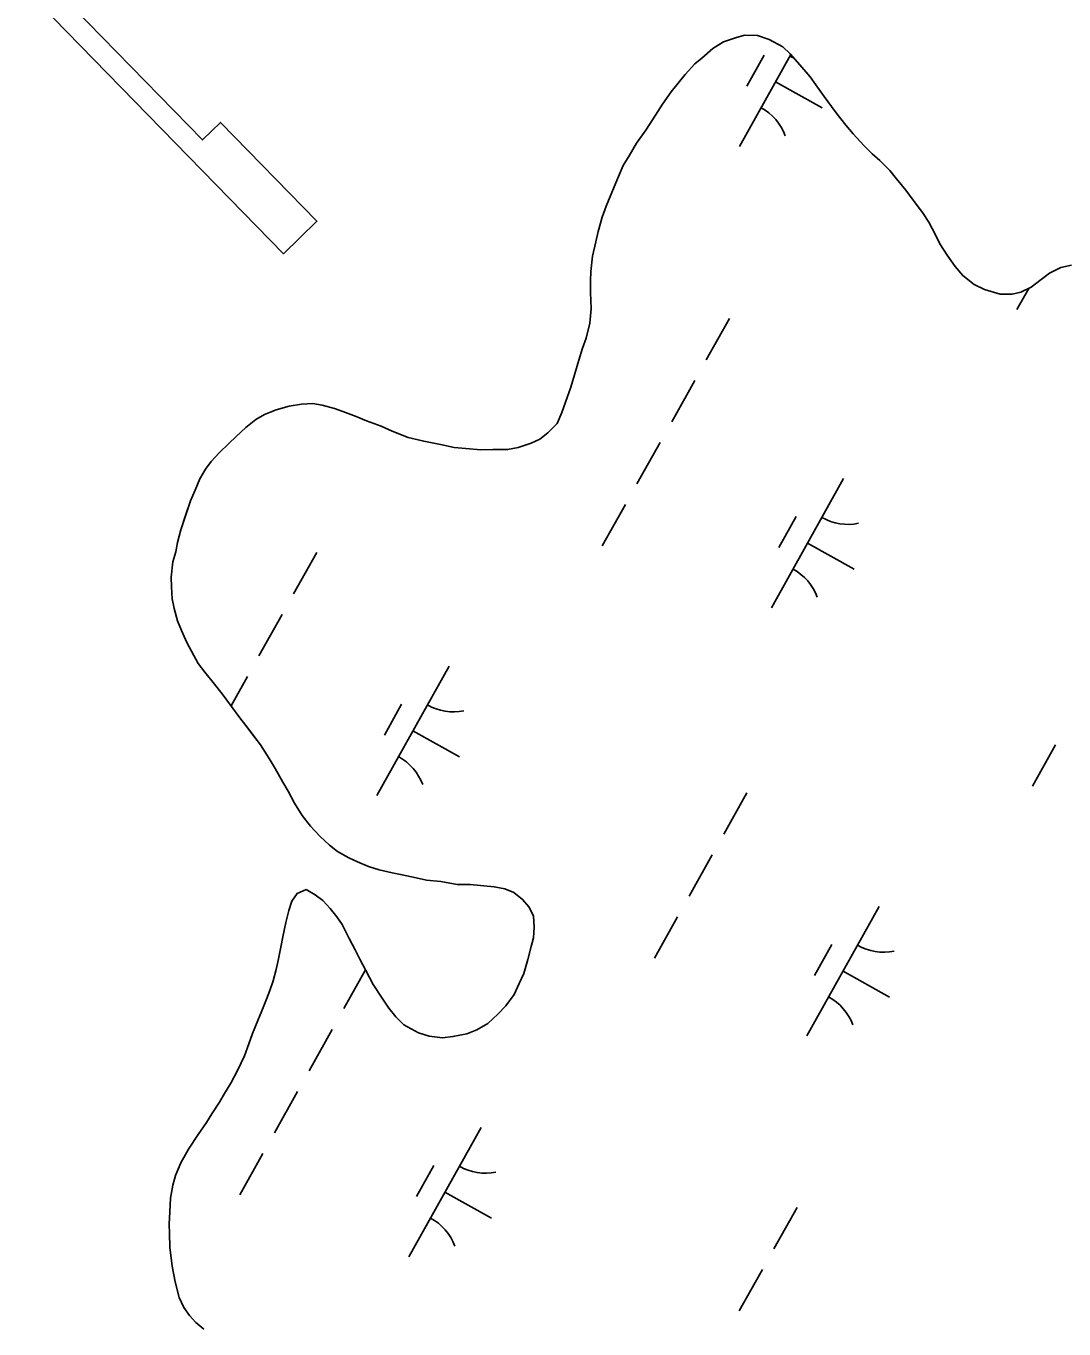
# Model space of a CAD drawing. Extents: x 3923531 to 3943530, y 207391 to 229799.
# Drawn here: x 3936305.8 to 3936656.2, y 214160.2 to 214600 of the extents above; entities that cross this region are included whole.
import ezdxf

# ---------------------------------------------------------------- set-up
doc = ezdxf.new("R2010")
doc.units = 0
for name, color, linetype in [('V-CHAN-DOCK', 7, 'Continuous'), ('V-TOPO-SHOR', 7, 'Continuous'), ('V-WETL-SWMP', 7, 'Continuous')]:
    doc.layers.add(name, color=color, linetype=linetype)

msp = doc.modelspace()

# ---------------------------------------------------------------- linework, layer by layer
at = {"layer": 'V-CHAN-DOCK'}
msp.add_lwpolyline([(3936305.78, 214612.24), (3936392.65, 214523.14), (3936403.95, 214534.15), (3936371.41, 214567.53), (3936365.34, 214561.61), (3936316.95, 214611.24)], dxfattribs=at)
at = {"layer": 'V-TOPO-SHOR'}
for points in [[(3936396.45, 214337.62), (3936394.31, 214341.73), (3936392.45, 214344.8), (3936389.88, 214349.34), (3936387.88, 214352.71), (3936384.88, 214357.4), (3936381.86, 214361.36), (3936380, 214363.86), (3936377.99, 214366.5), (3936375.12, 214370.32), (3936371.97, 214374.58), (3936369.38, 214377.81), (3936366.08, 214381.92), (3936363.93, 214384.85), (3936361.64, 214388.96), (3936360.07, 214391.88), (3936358.23, 214395.98), (3936356.95, 214399.2), (3936355.83, 214403.43), (3936355.14, 214406.64), (3936354.9, 214410.72), (3936354.79, 214413.92), (3936355.28, 214419.16), (3936356.33, 214422.49), (3936356.95, 214425.69), (3936358.02, 214429.9), (3936359.52, 214434.4), (3936361.33, 214439.76), (3936362.82, 214443.38), (3936364.47, 214447.15), (3936366.4, 214450.48), (3936368.32, 214453.08), (3936370.97, 214455.96), (3936374.2, 214459.12), (3936376.71, 214461.42), (3936379.94, 214464.45), (3936383.32, 214467.18), (3936386.25, 214468.89), (3936390.2, 214470.45), (3936394.58, 214471.71), (3936398.81, 214472.39), (3936402.59, 214472.64), (3936405.79, 214472.02), (3936409.85, 214470.96), (3936412.75, 214469.91), (3936417.25, 214468.26), (3936420.72, 214466.76), (3936425.65, 214464.96), (3936429.42, 214463.32), (3936434.78, 214461.08), (3936440.01, 214459.86), (3936445.67, 214458.77), (3936450.32, 214457.7), (3936454.25, 214457.37), (3936459.34, 214457.02), (3936463.41, 214457.12), (3936468.36, 214457.07), (3936471.86, 214457.76), (3936476.25, 214459.17), (3936479.17, 214460.59), (3936481.96, 214462.74), (3936485.05, 214465.91), (3936486.7, 214469.53), (3936487.9, 214473.01), (3936489.7, 214478.09), (3936490.91, 214482.29), (3936492.42, 214487.23), (3936493.63, 214491.29), (3936494.83, 214494.62), (3936496.05, 214499.71), (3936496.54, 214504.65), (3936496.31, 214510.04), (3936496.35, 214513.97), (3936496.39, 214517.17), (3936497.03, 214522.4), (3936498.1, 214527.19), (3936498.87, 214530.68), (3936500.23, 214535.47), (3936501.58, 214539.24), (3936503.52, 214543.88), (3936505.47, 214548.51), (3936507.41, 214553), (3936509.34, 214556.18), (3936511.86, 214560.52), (3936514.96, 214564.85), (3936518.22, 214569.91), (3936520.59, 214573.67), (3936523.55, 214577.86), (3936526.35, 214581.32), (3936528.27, 214583.63), (3936531.51, 214587.24), (3936533.86, 214589.25), (3936537.68, 214592.41), (3936541.2, 214594.7), (3936545.29, 214596.11), (3936548.36, 214596.95), (3936552.73, 214596.9), (3936556.64, 214595.55), (3936561.27, 214593.02), (3936563.72, 214590.67), (3936567.03, 214586.99)], [(3936567.03, 214586.99), (3936570.48, 214582.88), (3936572.34, 214580.24), (3936575.21, 214576.27), (3936577.64, 214572.9), (3936579.65, 214570.26), (3936582.52, 214566.58), (3936584.97, 214563.65), (3936588.56, 214559.68), (3936591.44, 214556.88), (3936594.04, 214554.67), (3936597.35, 214551.28), (3936599.65, 214548.49), (3936602.81, 214544.67), (3936605.25, 214541.3), (3936608.4, 214537.04), (3936610.55, 214533.82), (3936612.83, 214529.57), (3936614.25, 214526.5), (3936616.69, 214522.69), (3936619.41, 214518.87), (3936622, 214515.79), (3936625.89, 214512.83), (3936629.37, 214511.05), (3936634.59, 214509.53), (3936638.67, 214509.49), (3936641.58, 214510.18), (3936645.1, 214511.89), (3936648.47, 214514.48), (3936651.26, 214516.63), (3936655.07, 214518.48), (3936658.72, 214519.31)], [(3936365.82, 214160.08), (3936363.08, 214162.3), (3936360.92, 214164.65), (3936359.06, 214167.44), (3936357.49, 214170.8), (3936356.1, 214176.06), (3936355.14, 214181.31), (3936354.33, 214187.72), (3936354.24, 214192.38), (3936354.13, 214195.58), (3936354.32, 214199.66), (3936354.52, 214204.31), (3936355.29, 214208.67), (3936356.2, 214212.01), (3936357.99, 214216.21), (3936360.67, 214220.84), (3936363.92, 214225.75), (3936366.73, 214229.8), (3936368.51, 214232.83), (3936371.03, 214236.74), (3936372.81, 214239.63), (3936374.89, 214243.1), (3936377.26, 214247.59), (3936379.5, 214252.36), (3936381, 214256.42), (3936382.2, 214259.9), (3936384, 214264.25), (3936385.34, 214267.58), (3936386.99, 214271.5), (3936388.04, 214274.4), (3936389.24, 214277.73), (3936390.16, 214281.51), (3936390.92, 214284.55), (3936391.84, 214289.06), (3936392.46, 214292.54), (3936393.53, 214297.33), (3936394.45, 214301.4), (3936395.5, 214304.59), (3936397.28, 214307.19), (3936400.35, 214308.47), (3936403.39, 214306.69), (3936405.99, 214304.77), (3936408.43, 214302.12), (3936410.73, 214299.33), (3936412.45, 214296.69), (3936414.87, 214292.01), (3936416.87, 214288.2), (3936418.43, 214284.98), (3936420.43, 214281.17), (3936423, 214276.49), (3936426, 214271.8), (3936428.29, 214268.42), (3936430.59, 214265.49), (3936433.33, 214262.84), (3936438.25, 214260.16), (3936441.87, 214258.96), (3936446.38, 214258.47), (3936449.88, 214258.87), (3936454.54, 214259.84), (3936457.91, 214261.11), (3936461.72, 214263.25), (3936465.1, 214266.42), (3936467.75, 214269.3), (3936470.56, 214273.05), (3936472.2, 214276.82), (3936473.84, 214280.15), (3936475.2, 214284.94), (3936476.27, 214289.29), (3936477.03, 214292.19), (3936477.36, 214295.83), (3936477.11, 214299.62), (3936475.54, 214302.69), (3936473.39, 214305.19), (3936470.5, 214307.55), (3936467.46, 214308.75), (3936463.83, 214309.37), (3936459.17, 214309.86), (3936455.68, 214310.19), (3936451.31, 214310.24), (3936445.8, 214311.17), (3936441, 214311.66), (3936437.51, 214312.43), (3936432.72, 214313.5), (3936429.38, 214314.12), (3936425.02, 214315.18), (3936421.4, 214316.24), (3936417.63, 214317.89), (3936414.73, 214319.23), (3936410.97, 214321.31), (3936408.23, 214323.52), (3936405.06, 214326.47), (3936401.75, 214329.85), (3936399.02, 214333.52), (3936396.45, 214337.62)]]:
    msp.add_lwpolyline(points, dxfattribs=at)
at = {"layer": 'V-WETL-SWMP'}
for p, q in [((3936537.68, 214592.41), (3936541.2, 214594.7)), ((3936541.2, 214594.7), (3936545.29, 214596.11)), ((3936545.29, 214596.11), (3936548.36, 214596.95)), ((3936548.36, 214596.95), (3936552.73, 214596.9)), ((3936552.73, 214596.9), (3936556.64, 214595.55)), ((3936556.64, 214595.55), (3936561.27, 214593.02)), ((3936531.51, 214587.24), (3936533.86, 214589.25)), ((3936533.86, 214589.25), (3936537.68, 214592.41)), ((3936563.94, 214590.42), (3936546.59, 214559.37)), ((3936554.97, 214590.2), (3936549.12, 214579.72)), ((3936561.27, 214593.02), (3936563.72, 214590.67)), ((3936563.72, 214590.67), (3936567.03, 214586.99)), ((3936528.27, 214583.63), (3936531.51, 214587.24)), ((3936567.03, 214586.99), (3936570.48, 214582.88)), ((3936523.55, 214577.86), (3936526.35, 214581.32)), ((3936526.35, 214581.32), (3936528.27, 214583.63)), ((3936558.78, 214581.2), (3936574.5, 214572.42)), ((3936570.48, 214582.88), (3936572.34, 214580.24)), ((3936520.59, 214573.67), (3936523.55, 214577.86)), ((3936572.34, 214580.24), (3936575.21, 214576.27)), ((3936575.21, 214576.27), (3936577.65, 214572.9)), ((3936518.22, 214569.91), (3936520.59, 214573.67)), ((3936577.65, 214572.9), (3936579.65, 214570.26)), ((3936514.96, 214564.85), (3936518.22, 214569.91)), ((3936579.65, 214570.26), (3936582.52, 214566.59)), ((3936511.86, 214560.52), (3936514.96, 214564.85)), ((3936582.52, 214566.59), (3936584.97, 214563.65)), ((3936584.97, 214563.65), (3936588.56, 214559.68)), ((3936509.34, 214556.18), (3936511.86, 214560.52)), ((3936588.56, 214559.68), (3936591.44, 214556.88)), ((3936507.41, 214553), (3936509.34, 214556.18)), ((3936591.44, 214556.88), (3936594.04, 214554.67)), ((3936594.04, 214554.67), (3936597.35, 214551.28)), ((3936505.47, 214548.51), (3936507.41, 214553)), ((3936597.35, 214551.28), (3936599.65, 214548.49)), ((3936503.52, 214543.87), (3936505.47, 214548.51)), ((3936599.65, 214548.49), (3936602.81, 214544.67)), ((3936501.58, 214539.24), (3936503.52, 214543.87)), ((3936602.81, 214544.67), (3936605.25, 214541.3)), ((3936605.25, 214541.3), (3936608.4, 214537.04)), ((3936500.23, 214535.47), (3936501.58, 214539.24)), ((3936608.4, 214537.04), (3936610.55, 214533.82)), ((3936498.87, 214530.68), (3936500.23, 214535.47)), ((3936610.55, 214533.82), (3936612.83, 214529.57)), ((3936498.1, 214527.19), (3936498.87, 214530.68)), ((3936612.83, 214529.57), (3936614.25, 214526.5)), ((3936497.03, 214522.4), (3936498.1, 214527.19)), ((3936614.25, 214526.5), (3936616.69, 214522.69)), ((3936496.39, 214517.17), (3936497.03, 214522.4)), ((3936616.69, 214522.69), (3936619.41, 214518.87)), ((3936619.41, 214518.87), (3936622, 214515.79)), ((3936655.07, 214518.48), (3936658.72, 214519.31)), ((3936496.35, 214513.97), (3936496.39, 214517.17)), ((3936622, 214515.79), (3936625.89, 214512.83)), ((3936645.1, 214511.89), (3936648.47, 214514.48)), ((3936648.47, 214514.48), (3936651.26, 214516.63)), ((3936651.26, 214516.63), (3936655.07, 214518.48)), ((3936496.31, 214510.04), (3936496.35, 214513.97)), ((3936496.54, 214504.65), (3936496.31, 214510.04)), ((3936625.89, 214512.83), (3936629.37, 214511.05)), ((3936629.37, 214511.05), (3936634.59, 214509.53)), ((3936638.67, 214509.49), (3936641.58, 214510.18)), ((3936644.26, 214511.49), (3936640.3, 214504.39)), ((3936641.58, 214510.18), (3936645.1, 214511.89)), ((3936634.59, 214509.53), (3936638.67, 214509.49)), ((3936496.05, 214499.71), (3936496.54, 214504.65)), ((3936543.24, 214501.34), (3936535.43, 214487.38)), ((3936494.83, 214494.62), (3936496.05, 214499.71)), ((3936493.63, 214491.29), (3936494.83, 214494.62)), ((3936492.42, 214487.23), (3936493.63, 214491.29)), ((3936490.91, 214482.29), (3936492.42, 214487.23)), ((3936489.7, 214478.09), (3936490.91, 214482.29)), ((3936531.53, 214480.39), (3936523.73, 214466.42)), ((3936487.9, 214473.01), (3936489.7, 214478.09)), ((3936386.25, 214468.89), (3936390.2, 214470.45)), ((3936390.2, 214470.45), (3936394.58, 214471.71)), ((3936394.58, 214471.71), (3936398.81, 214472.39)), ((3936398.81, 214472.39), (3936402.59, 214472.64)), ((3936402.59, 214472.64), (3936405.79, 214472.02)), ((3936405.79, 214472.02), (3936409.85, 214470.96)), ((3936409.85, 214470.96), (3936412.75, 214469.91)), ((3936486.7, 214469.53), (3936487.9, 214473.01)), ((3936379.94, 214464.45), (3936383.32, 214467.18)), ((3936383.32, 214467.18), (3936386.25, 214468.89)), ((3936412.75, 214469.91), (3936417.25, 214468.26)), ((3936417.25, 214468.26), (3936420.72, 214466.76)), ((3936420.72, 214466.76), (3936425.65, 214464.96)), ((3936485.05, 214465.91), (3936486.7, 214469.53)), ((3936376.71, 214461.43), (3936379.94, 214464.45)), ((3936425.65, 214464.96), (3936429.42, 214463.32)), ((3936429.42, 214463.32), (3936434.78, 214461.08)), ((3936479.17, 214460.59), (3936481.96, 214462.74)), ((3936481.96, 214462.74), (3936485.05, 214465.91)), ((3936370.97, 214455.96), (3936374.21, 214459.12)), ((3936374.21, 214459.12), (3936376.71, 214461.43)), ((3936434.78, 214461.08), (3936440.01, 214459.86)), ((3936440.01, 214459.86), (3936445.67, 214458.77)), ((3936445.67, 214458.77), (3936450.32, 214457.7)), ((3936450.32, 214457.7), (3936454.25, 214457.37)), ((3936454.25, 214457.37), (3936459.34, 214457.02)), ((3936468.36, 214457.07), (3936471.86, 214457.76)), ((3936471.86, 214457.76), (3936476.25, 214459.17)), ((3936476.25, 214459.17), (3936479.17, 214460.59)), ((3936519.83, 214459.44), (3936512.02, 214445.47)), ((3936366.4, 214450.48), (3936368.32, 214453.07)), ((3936368.32, 214453.07), (3936370.97, 214455.96)), ((3936459.34, 214457.02), (3936463.41, 214457.12)), ((3936463.41, 214457.12), (3936468.36, 214457.07)), ((3936364.47, 214447.15), (3936366.4, 214450.48)), ((3936362.82, 214443.38), (3936364.47, 214447.15)), ((3936581.79, 214447.25), (3936557.4, 214403.6)), ((3936359.52, 214434.39), (3936361.33, 214439.76)), ((3936361.33, 214439.76), (3936362.82, 214443.38)), ((3936508.12, 214438.49), (3936500.32, 214424.52)), ((3936358.02, 214429.9), (3936359.52, 214434.39)), ((3936565.78, 214434.43), (3936559.93, 214423.95)), ((3936356.95, 214425.69), (3936358.02, 214429.9)), ((3936355.28, 214419.16), (3936356.33, 214422.49)), ((3936356.33, 214422.49), (3936356.95, 214425.69)), ((3936403.91, 214422.3), (3936396.1, 214408.34)), ((3936569.59, 214425.43), (3936585.31, 214416.65)), ((3936354.78, 214413.92), (3936355.28, 214419.16)), ((3936354.9, 214410.72), (3936354.78, 214413.92)), ((3936355.14, 214406.64), (3936354.9, 214410.72)), ((3936355.83, 214403.43), (3936355.14, 214406.64)), ((3936356.95, 214399.2), (3936355.83, 214403.43)), ((3936392.2, 214401.35), (3936384.4, 214387.38)), ((3936358.23, 214395.98), (3936356.95, 214399.2)), ((3936360.07, 214391.88), (3936358.23, 214395.98)), ((3936361.64, 214388.96), (3936360.07, 214391.88)), ((3936363.93, 214384.85), (3936361.64, 214388.96)), ((3936366.08, 214381.92), (3936363.93, 214384.85)), ((3936448.58, 214383.94), (3936424.2, 214340.29)), ((3936369.38, 214377.81), (3936366.08, 214381.92)), ((3936380.5, 214380.4), (3936374.97, 214370.52)), ((3936371.96, 214374.58), (3936369.38, 214377.81)), ((3936375.12, 214370.32), (3936371.96, 214374.58)), ((3936377.99, 214366.5), (3936375.12, 214370.32)), ((3936432.58, 214371.11), (3936426.73, 214360.64)), ((3936380, 214363.86), (3936377.99, 214366.5)), ((3936381.86, 214361.37), (3936380, 214363.86)), ((3936384.88, 214357.4), (3936381.86, 214361.37)), ((3936436.39, 214362.11), (3936452.11, 214353.33)), ((3936387.88, 214352.71), (3936384.88, 214357.4)), ((3936653.33, 214357.36), (3936645.53, 214343.4)), ((3936389.88, 214349.34), (3936387.88, 214352.71)), ((3936392.45, 214344.8), (3936389.88, 214349.34)), ((3936394.31, 214341.72), (3936392.45, 214344.8)), ((3936396.45, 214337.62), (3936394.31, 214341.72)), ((3936549.12, 214341.18), (3936541.32, 214327.21)), ((3936399.02, 214333.52), (3936396.45, 214337.62)), ((3936401.75, 214329.85), (3936399.02, 214333.52)), ((3936405.06, 214326.47), (3936401.75, 214329.85)), ((3936408.23, 214323.52), (3936405.06, 214326.47)), ((3936410.97, 214321.31), (3936408.23, 214323.52)), ((3936414.73, 214319.23), (3936410.97, 214321.31)), ((3936417.63, 214317.89), (3936414.73, 214319.23)), ((3936421.4, 214316.24), (3936417.63, 214317.89)), ((3936537.41, 214320.23), (3936529.61, 214306.26)), ((3936425.02, 214315.18), (3936421.4, 214316.24)), ((3936429.38, 214314.12), (3936425.02, 214315.18)), ((3936432.72, 214313.5), (3936429.38, 214314.12)), ((3936437.51, 214312.43), (3936432.72, 214313.5)), ((3936441, 214311.66), (3936437.51, 214312.43)), ((3936397.28, 214307.19), (3936400.35, 214308.47)), ((3936400.35, 214308.47), (3936403.39, 214306.69)), ((3936445.79, 214311.17), (3936441, 214311.66)), ((3936451.32, 214310.24), (3936445.79, 214311.17)), ((3936455.68, 214310.19), (3936451.32, 214310.24)), ((3936459.17, 214309.86), (3936455.68, 214310.19)), ((3936463.83, 214309.37), (3936459.17, 214309.86)), ((3936467.46, 214308.75), (3936463.83, 214309.37)), ((3936470.5, 214307.55), (3936467.46, 214308.75)), ((3936394.45, 214301.4), (3936395.5, 214304.59)), ((3936395.5, 214304.59), (3936397.28, 214307.19)), ((3936403.39, 214306.69), (3936405.99, 214304.77)), ((3936405.99, 214304.77), (3936408.43, 214302.12)), ((3936473.39, 214305.19), (3936470.5, 214307.55)), ((3936475.54, 214302.69), (3936473.39, 214305.19)), ((3936393.53, 214297.33), (3936394.45, 214301.4)), ((3936408.43, 214302.12), (3936410.73, 214299.33)), ((3936410.73, 214299.33), (3936412.45, 214296.69)), ((3936477.11, 214299.62), (3936475.54, 214302.69)), ((3936477.36, 214295.83), (3936477.11, 214299.62)), ((3936525.71, 214299.28), (3936517.91, 214285.31)), ((3936593.8, 214302.81), (3936569.41, 214259.16)), ((3936392.46, 214292.54), (3936393.53, 214297.33)), ((3936412.45, 214296.69), (3936414.87, 214292.01)), ((3936477.03, 214292.2), (3936477.36, 214295.83)), ((3936391.84, 214289.06), (3936392.46, 214292.54)), ((3936414.87, 214292.01), (3936416.87, 214288.2)), ((3936476.27, 214289.29), (3936477.03, 214292.2)), ((3936390.92, 214284.55), (3936391.84, 214289.06)), ((3936416.87, 214288.2), (3936418.43, 214284.98)), ((3936475.2, 214284.94), (3936476.27, 214289.29)), ((3936577.8, 214289.99), (3936571.94, 214279.51)), ((3936389.24, 214277.73), (3936390.16, 214281.51)), ((3936390.16, 214281.51), (3936390.92, 214284.55)), ((3936420.33, 214281.35), (3936413.04, 214268.29)), ((3936418.43, 214284.98), (3936420.43, 214281.17)), ((3936473.84, 214280.15), (3936475.2, 214284.94)), ((3936388.04, 214274.4), (3936389.24, 214277.73)), ((3936420.43, 214281.17), (3936423, 214276.49)), ((3936470.56, 214273.05), (3936472.2, 214276.82)), ((3936472.2, 214276.82), (3936473.84, 214280.15)), ((3936581.61, 214280.99), (3936597.32, 214272.21)), ((3936386.99, 214271.5), (3936388.04, 214274.4)), ((3936423, 214276.49), (3936426, 214271.8)), ((3936467.75, 214269.3), (3936470.56, 214273.05)), ((3936385.34, 214267.58), (3936386.99, 214271.5)), ((3936426, 214271.8), (3936428.29, 214268.42)), ((3936428.29, 214268.42), (3936430.59, 214265.49)), ((3936465.1, 214266.42), (3936467.75, 214269.3)), ((3936382.2, 214259.9), (3936384, 214264.25)), ((3936384, 214264.25), (3936385.34, 214267.58)), ((3936430.59, 214265.49), (3936433.33, 214262.84)), ((3936461.72, 214263.25), (3936465.1, 214266.42)), ((3936381, 214256.42), (3936382.2, 214259.9)), ((3936409.14, 214261.31), (3936401.33, 214247.34)), ((3936433.33, 214262.84), (3936438.25, 214260.16)), ((3936438.25, 214260.16), (3936441.87, 214258.96)), ((3936449.88, 214258.87), (3936454.55, 214259.84)), ((3936454.55, 214259.84), (3936457.91, 214261.11)), ((3936457.91, 214261.11), (3936461.72, 214263.25)), ((3936379.5, 214252.36), (3936381, 214256.42)), ((3936441.87, 214258.96), (3936446.38, 214258.47)), ((3936446.38, 214258.47), (3936449.88, 214258.87)), ((3936377.26, 214247.59), (3936379.5, 214252.36)), ((3936374.89, 214243.1), (3936377.26, 214247.59)), ((3936372.81, 214239.63), (3936374.89, 214243.1)), ((3936371.03, 214236.74), (3936372.81, 214239.63)), ((3936397.43, 214240.36), (3936389.63, 214226.39)), ((3936366.73, 214229.8), (3936368.51, 214232.83)), ((3936368.51, 214232.83), (3936371.03, 214236.74)), ((3936363.92, 214225.75), (3936366.73, 214229.8)), ((3936360.67, 214220.84), (3936363.92, 214225.75)), ((3936459.39, 214228.17), (3936435.01, 214184.52)), ((3936357.99, 214216.21), (3936360.67, 214220.84)), ((3936356.2, 214212.01), (3936357.99, 214216.21)), ((3936385.73, 214219.4), (3936377.92, 214205.44)), ((3936443.39, 214215.34), (3936437.54, 214204.87)), ((3936355.29, 214208.67), (3936356.2, 214212.01)), ((3936354.52, 214204.31), (3936355.29, 214208.67)), ((3936354.32, 214199.66), (3936354.52, 214204.31)), ((3936447.2, 214206.34), (3936462.91, 214197.56)), ((3936354.13, 214195.58), (3936354.32, 214199.66)), ((3936566.06, 214201.14), (3936558.25, 214187.17)), ((3936354.24, 214192.38), (3936354.13, 214195.58)), ((3936354.33, 214187.72), (3936354.24, 214192.38)), ((3936355.14, 214181.31), (3936354.33, 214187.72)), ((3936356.1, 214176.06), (3936355.14, 214181.31)), ((3936554.35, 214180.18), (3936546.55, 214166.22)), ((3936357.5, 214170.8), (3936356.1, 214176.06)), ((3936359.06, 214167.44), (3936357.5, 214170.8)), ((3936360.92, 214164.65), (3936359.06, 214167.44)), ((3936363.08, 214162.3), (3936360.92, 214164.65)), ((3936365.82, 214160.08), (3936363.08, 214162.3))]:
    msp.add_line(p, q, dxfattribs=at)
for centre, start, end in [((3936572.46, 214605.2), 240.0381, 245.0166), ((3936545.52, 214556.97), 20.0381, 61.5817), ((3936583.27, 214449.42), 240.0381, 281.5817), ((3936556.33, 214401.2), 20.0381, 61.5817), ((3936450.07, 214386.11), 240.0381, 281.5817), ((3936423.13, 214337.88), 20.0381, 61.5817), ((3936595.28, 214304.99), 240.0381, 281.5817), ((3936568.34, 214256.76), 20.0381, 61.5817), ((3936460.88, 214230.34), 240.0381, 281.5817), ((3936433.94, 214182.11), 20.0381, 61.5817)]:
    msp.add_arc(centre, 17.62, start, end, dxfattribs=at)

doc.saveas('drawing.dxf')
